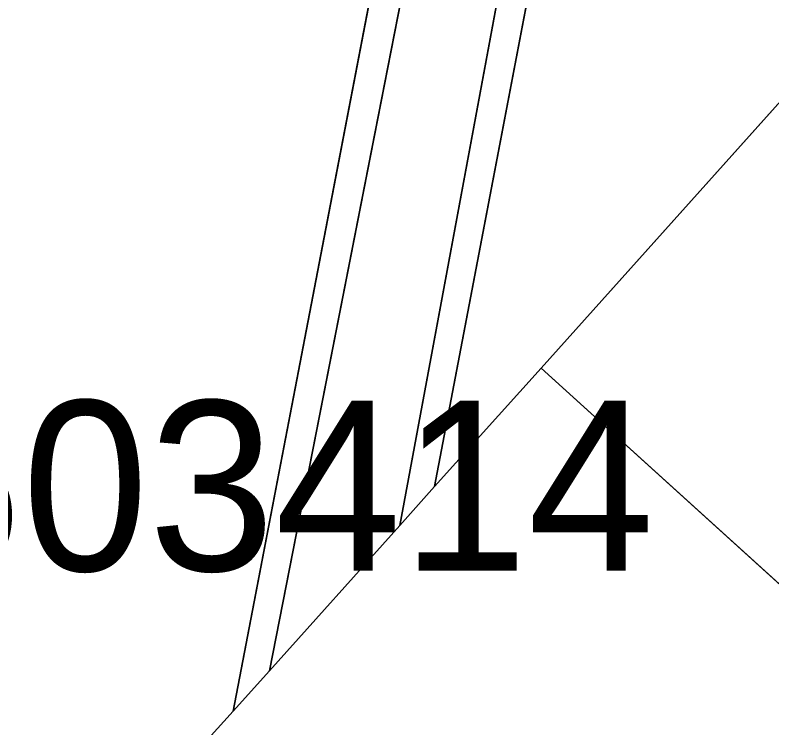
# Model space of a CAD drawing. Extents: x -689422 to -685210, y -987725 to -982160.
# Drawn here: x -685868 to -685801.2, y -986460.8 to -986397.9 of the extents above; entities that cross this region are included whole.
import ezdxf

# ---------------------------------------------------------------- set-up
doc = ezdxf.new("R2010")
doc.units = 0
for name, color, linetype in [('KN_Hranice_katastrální území_popis', 7, 'Continuous'), ('KN_Hranice_parcel', 7, 'Continuous'), ('KN_Polygon parcely', 7, 'Continuous'), ('KN_POZEMKY_ORNA PUDA', 7, 'Continuous'), ('KN_POZEMKY_OSTATNI PLOCHA', 7, 'Continuous'), ('KN_POZEMKY_TTP', 7, 'Continuous'), ('KN_VYUZITI_23_ostatni plocha_manipulacni plocha', 7, 'Continuous')]:
    doc.layers.add(name, color=color, linetype=linetype)

msp = doc.modelspace()

# ---------------------------------------------------------------- linework, layer by layer
at = {"layer": 'KN_Hranice_parcel'}
for p, q in [((-685830.95, -986439.54), (-685821.56, -986429.08)), ((-685821.56, -986429.08), (-685743.66, -986499.7)), ((-685834.03, -986442.97), (-685830.95, -986439.54)), ((-685845.53, -986455.79), (-685834.03, -986442.97)), ((-685848.74, -986459.34), (-685845.53, -986455.79)), ((-685934.98, -986554.78), (-685848.74, -986459.34))]:
    msp.add_line(p, q, dxfattribs=at)
for points in [[(-685848.74, -986459.34), (-685824.6, -986333.83), (-685808.02, -986261.49), (-685804.53, -986262.81)], [(-685804.53, -986262.81), (-685821.73, -986334.47), (-685845.53, -986455.79)], [(-685798.37, -986264.79), (-685814.42, -986337.45), (-685834.03, -986442.97)], [(-685795.86, -986266.12), (-685811.7, -986338.56), (-685830.95, -986439.54)], [(-685821.56, -986429.08), (-685761.63, -986362.24), (-685757.55, -986357.69), (-685745.03, -986369.08), (-685655.73, -986450.31), (-685641.75, -986463.02), (-685596.88, -986503.84), (-685554.92, -986542.01), (-685539.36, -986556.16), (-685526.59, -986567.78), (-685506.48, -986586.07)]]:
    msp.add_lwpolyline(points, dxfattribs=at)
at = {"layer": 'KN_Polygon parcely'}
for points in [[(-686030, -986857.27), (-685896.42, -986709.33), (-685879.25, -986604.88), (-685888.64, -986596.36), (-685893.37, -986592.13), (-685934.98, -986554.78), (-685848.74, -986459.34), (-685824.6, -986333.83), (-685808.02, -986261.49), (-685804.53, -986262.81), (-685805.53, -986255.07), (-685812.11, -986245.12), (-685839.77, -986231.67)], [(-685510.16, -986432.68), (-685596.09, -986380.37), (-685615.62, -986410.41), (-685695.94, -986371.94), (-685669.81, -986331.75), (-685670.96, -986331.05), (-685694.26, -986316.81), (-685722.12, -986359.27), (-685746.45, -986348.59), (-685717.36, -986302.6), (-685718.87, -986301.64), (-685734.74, -986291.5), (-685792.42, -986267.55), (-685795.86, -986266.12), (-685811.7, -986338.56), (-685830.95, -986439.54), (-685821.56, -986429.08), (-685761.63, -986362.24), (-685757.55, -986357.69), (-685745.03, -986369.08), (-685655.73, -986450.31), (-685641.75, -986463.02), (-685596.88, -986503.84), (-685554.92, -986542.01)], [(-685761.63, -986362.24), (-685821.56, -986429.08), (-685743.66, -986499.7)], [(-685743.66, -986499.7), (-685821.56, -986429.08), (-685830.95, -986439.54), (-685834.03, -986442.97), (-685845.53, -986455.79), (-685848.74, -986459.34), (-685934.98, -986554.78)]]:
    msp.add_lwpolyline(points, dxfattribs=at)
for points in [[(-685834.03, -986442.97), (-685814.42, -986337.45), (-685798.37, -986264.79), (-685805.53, -986255.07), (-685804.53, -986262.81), (-685821.73, -986334.47), (-685845.53, -986455.79)], [(-685845.53, -986455.79), (-685821.73, -986334.47), (-685804.53, -986262.81), (-685808.02, -986261.49), (-685824.6, -986333.83), (-685848.74, -986459.34)], [(-685830.95, -986439.54), (-685811.7, -986338.56), (-685795.86, -986266.12), (-685798.37, -986264.79), (-685814.42, -986337.45), (-685834.03, -986442.97)]]:
    msp.add_lwpolyline(points, close=True, dxfattribs=at)
at = {"layer": 'KN_POZEMKY_ORNA PUDA'}
for p, q in [((-685824.6, -986333.83), (-685848.74, -986459.34)), ((-685830.95, -986439.54), (-685811.7, -986338.56)), ((-685761.63, -986362.24), (-685821.56, -986429.08)), ((-685821.56, -986429.08), (-685830.95, -986439.54)), ((-685848.74, -986459.34), (-685934.98, -986554.78))]:
    msp.add_line(p, q, dxfattribs=at)
at = {"layer": 'KN_POZEMKY_OSTATNI PLOCHA'}
for p, q in [((-685821.56, -986429.08), (-685761.63, -986362.24)), ((-685830.95, -986439.54), (-685821.56, -986429.08)), ((-685743.66, -986499.7), (-685821.56, -986429.08)), ((-685821.56, -986429.08), (-685743.66, -986499.7)), ((-685834.03, -986442.97), (-685830.95, -986439.54)), ((-685845.53, -986455.79), (-685834.03, -986442.97)), ((-685848.74, -986459.34), (-685845.53, -986455.79)), ((-685934.98, -986554.78), (-685848.74, -986459.34))]:
    msp.add_line(p, q, dxfattribs=at)
at = {"layer": 'KN_POZEMKY_TTP'}
for p, q in [((-685848.74, -986459.34), (-685824.6, -986333.83)), ((-685845.53, -986455.79), (-685821.73, -986334.47)), ((-685821.73, -986334.47), (-685845.53, -986455.79)), ((-685834.03, -986442.97), (-685814.42, -986337.45)), ((-685814.42, -986337.45), (-685834.03, -986442.97)), ((-685811.7, -986338.56), (-685830.95, -986439.54)), ((-685830.95, -986439.54), (-685834.03, -986442.97)), ((-685834.03, -986442.97), (-685845.53, -986455.79)), ((-685845.53, -986455.79), (-685848.74, -986459.34))]:
    msp.add_line(p, q, dxfattribs=at)
at = {"layer": 'KN_VYUZITI_23_ostatni plocha_manipulacni plocha'}
for p, q in [((-685821.56, -986429.08), (-685761.63, -986362.24)), ((-685830.95, -986439.54), (-685821.56, -986429.08)), ((-685743.66, -986499.7), (-685821.56, -986429.08)), ((-685821.56, -986429.08), (-685743.66, -986499.7)), ((-685834.03, -986442.97), (-685830.95, -986439.54)), ((-685845.53, -986455.79), (-685834.03, -986442.97)), ((-685848.74, -986459.34), (-685845.53, -986455.79)), ((-685934.98, -986554.78), (-685848.74, -986459.34))]:
    msp.add_line(p, q, dxfattribs=at)

# ---------------------------------------------------------------- texts
at = {"layer": 'KN_Hranice_katastrální území_popis'}
msp.add_text('Jílové u Hodkovic nad Mohelkou 603414', height=15, dxfattribs=at).set_placement((-686172.866, -986446.962))

doc.saveas('drawing.dxf')
